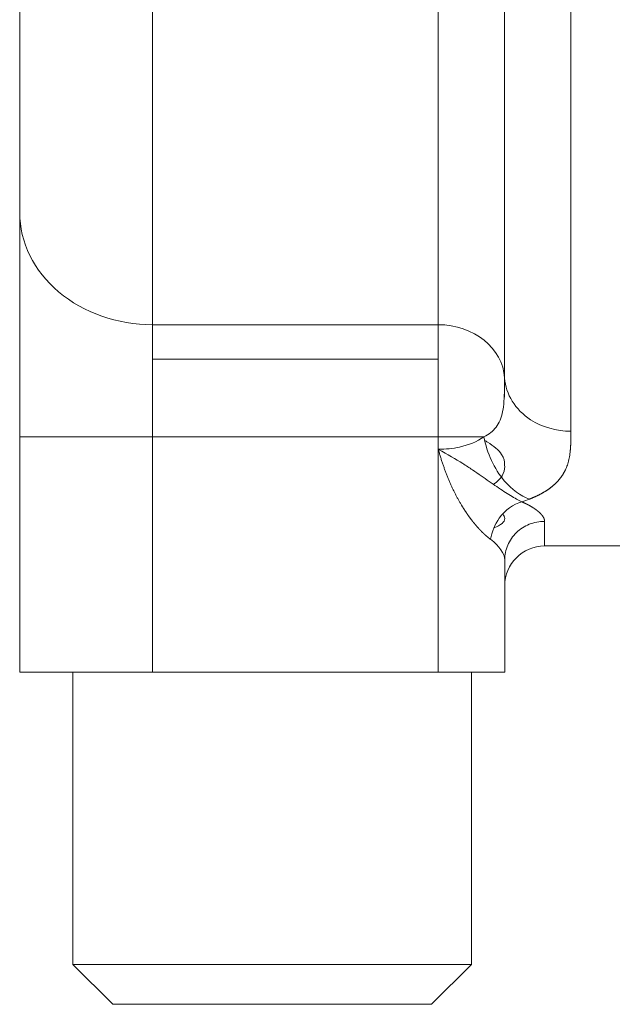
# Model space of a CAD drawing. Header units: millimetres. Extents: x 51337 to 61814, y -21781 to -12277.
# Tile 264 of 378: x 60536 to 60580, y -21297 to -21223. Entities that reach past the tile are written whole.
import ezdxf

# ---------------------------------------------------------------- set-up
doc = ezdxf.new("R2010")
doc.units = ezdxf.units.MM
doc.header["$LTSCALE"] = 0.3175
doc.layers.add('1轮廓实线层', color=7, linetype='Continuous', lineweight=18)

msp = doc.modelspace()

# ---------------------------------------------------------------- linework, layer by layer
at = {"layer": '1轮廓实线层'}
for p, q in [((60577.00347, -21254.25246), (60577.00347, -21151.88829)), ((60572.00972, -21156.63829), (60572.00972, -21250.24156)), ((60545.51597, -21161.38829), (60545.51597, -21246.23066)), ((60567.01597, -21161.38829), (60567.01597, -21246.23066)), ((60545.51597, -21254.67466), (60545.51597, -21246.23066)), ((60545.51597, -21246.23066), (60567.01597, -21246.23066)), ((60567.01597, -21246.23066), (60567.01597, -21254.67466)), ((60545.51597, -21248.81292), (60567.01597, -21248.81292)), ((60535.51597, -21272.38829), (60535.51597, -21254.67466)), ((60535.51597, -21272.38829), (60535.51597, -21254.67466)), ((60545.51597, -21254.67466), (60535.51597, -21254.67466)), ((60545.51597, -21254.67466), (60545.51597, -21272.38829)), ((60567.01597, -21254.67466), (60545.51597, -21254.67466)), ((60567.01597, -21255.60914), (60567.01597, -21254.67466)), ((60567.01597, -21254.67466), (60570.44762, -21254.67466)), ((60567.01597, -21255.60914), (60567.01597, -21272.38829)), ((60575.01597, -21261.03282), (60575.01597, -21262.88829)), ((60575.01597, -21262.88829), (60581.49528, -21262.88829)), ((60572.01597, -21272.38829), (60572.01597, -21263.91623)), ((60572.01597, -21272.38829), (60572.01597, -21263.93252)), ((60545.51597, -21272.38829), (60535.51597, -21272.38829)), ((60539.51597, -21272.38829), (60539.51597, -21294.38829)), ((60567.01597, -21272.38829), (60545.51597, -21272.38829)), ((60567.01597, -21272.38829), (60572.01597, -21272.38829)), ((60569.51597, -21294.38829), (60569.51597, -21272.38829)), ((60539.51597, -21294.38829), (60542.51597, -21297.38829)), ((60554.51597, -21294.38829), (60539.51597, -21294.38829)), ((60569.51597, -21294.38829), (60554.51597, -21294.38829)), ((60566.51597, -21297.38829), (60569.51597, -21294.38829)), ((60542.51597, -21297.38829), (60566.51597, -21297.38829))]:
    msp.add_line(p, q, dxfattribs=at)
msp.add_arc((60575.01597, -21265.88829), 3, 90, 180, dxfattribs=at)
for centre, major_axis, ratio, start_param in [((60545.51597, -21237.78667), (10, 0), 0.84439932, 3.14159265), ((60567.01597, -21250.45266), (-5, 0), 0.84439934, 3.19161353)]:
    msp.add_ellipse(centre, major_axis=major_axis, ratio=ratio, start_param=start_param, end_param=4.71238898, dxfattribs=at)
for points, knots in [([(60535.51597, -21237.78667), (60535.51597, -21235.80727), (60535.51597, -21233.39855), (60535.51597, -21227.31871), (60535.51597, -21223.86119), (60535.51597, -21218.24454), (60535.51597, -21216.29864), (60535.51597, -21212.42536), (60535.51597, -21210.41673), (60535.51597, -21207.53614), (60535.51597, -21206.57774), (60535.51597, -21204.66453), (60535.51597, -21203.67268), (60535.51597, -21200.9248), (60535.51597, -21199.12088), (60535.51597, -21193.79899), (60535.51597, -21190.4432), (60535.51597, -21183.90898), (60535.51597, -21181.00401), (60535.51597, -21177.39854), (60535.51597, -21176.32449), (60535.51597, -21174.50962), (60535.51597, -21173.73496), (60535.51597, -21172.84626), (60535.51597, -21172.58731), (60535.51597, -21172.14398), (60535.51597, -21171.95387), (60535.51597, -21171.52995), (60535.51597, -21171.38856), (60535.51597, -21171.38829)], [0, 0, 0, 0, 0.12500649, 0.12500649, 0.25001298, 0.25001298, 0.31251622, 0.31251622, 0.37501946, 0.37501946, 0.40627109, 0.40627109, 0.43752271, 0.43752271, 0.50002595, 0.50002595, 0.62503244, 0.62503244, 0.75003893, 0.75003893, 0.81254217, 0.81254217, 0.87504541, 0.87504541, 0.90629704, 0.90629704, 0.93754866, 0.93754866, 1, 1, 1, 1]), ([(60535.51597, -21254.67466), (60535.51597, -21253.01752), (60535.51597, -21251.43793), (60535.51597, -21248.11886), (60535.51597, -21246.53827), (60535.51597, -21243.53856), (60535.51597, -21242.12689), (60535.51597, -21239.72023), (60535.51597, -21238.6746), (60535.51597, -21237.78667)], [0, 0, 0, 0, 0.25, 0.25, 0.5, 0.5, 0.75, 0.75, 1, 1, 1, 1]), ([(60572.00972, -21250.24156), (60572.00972, -21250.51426), (60572.00663, -21251.11626), (60571.97334, -21252.01735), (60571.84679, -21253.05967), (60571.44922, -21254.01258), (60570.82324, -21254.48763), (60570.44762, -21254.67466)], [0, 0, 0, 0, 0.14285714, 0.28571429, 0.42857143, 0.71428571, 1, 1, 1, 1]), ([(60577.00347, -21254.25246), (60575.9172, -21254.25246), (60573.37874, -21253.53088), (60572.08214, -21251.46302), (60572.00972, -21250.24156)], [0, 0, 0, 0, 0.42857143, 1, 1, 1, 1]), ([(60570.44762, -21254.67466), (60569.93825, -21255.03506), (60568.83689, -21255.48144), (60567.55865, -21255.60914), (60567.01597, -21255.60914)], [0, 0, 0, 0, 0.57142857, 1, 1, 1, 1]), ([(60570.44762, -21254.67466), (60570.67418, -21255.88535), (60571.65921, -21257.99295), (60573.21372, -21259.12465), (60573.87927, -21259.35647)], [0, 0, 0, 0, 0.57142857, 1, 1, 1, 1]), ([(60577.00347, -21254.25246), (60577.00346, -21254.27203), (60577.00344, -21254.31094), (60577.00327, -21254.36875), (60577.00301, -21254.4257), (60577.00264, -21254.4818), (60577.00216, -21254.53705), (60577.00158, -21254.59147), (60577.00089, -21254.64504), (60577.0001, -21254.69779), (60576.9992, -21254.74971), (60576.99819, -21254.80082), (60576.99708, -21254.85111), (60576.99586, -21254.9006), (60576.99454, -21254.94928), (60576.99311, -21254.99717), (60576.99157, -21255.04427), (60576.98993, -21255.09058), (60576.98818, -21255.13612), (60576.98633, -21255.18088), (60576.98437, -21255.22487), (60576.9823, -21255.2681), (60576.98013, -21255.31056), (60576.97785, -21255.35227), (60576.97547, -21255.39324), (60576.97298, -21255.43345), (60576.97038, -21255.47293), (60576.96768, -21255.51167), (60576.96487, -21255.54969), (60576.96196, -21255.58697), (60576.95894, -21255.62353), (60576.95581, -21255.65938), (60576.95258, -21255.69451), (60576.94924, -21255.72894), (60576.9458, -21255.76265), (60576.94225, -21255.79567), (60576.93093, -21255.89566), (60576.9087, -21256.05905), (60576.86877, -21256.28088), (60576.82054, -21256.49232), (60576.76401, -21256.69367), (60576.69917, -21256.88524), (60576.62605, -21257.06732), (60576.56319, -21257.20066), (60576.517, -21257.28951), (60576.49129, -21257.33714), (60576.46483, -21257.38431), (60576.43764, -21257.43103), (60576.40971, -21257.47729), (60576.38106, -21257.52311), (60576.35166, -21257.56848), (60576.32154, -21257.6134), (60576.29068, -21257.65788), (60576.25908, -21257.70193), (60576.22676, -21257.74554), (60576.19369, -21257.78872), (60576.1599, -21257.83147), (60576.12537, -21257.87379), (60576.0901, -21257.9157), (60576.05411, -21257.95718), (60576.01737, -21257.99824), (60575.97991, -21258.03889), (60575.94171, -21258.07913), (60575.90277, -21258.11896), (60575.86311, -21258.15839), (60575.8227, -21258.19741), (60575.78157, -21258.23603), (60575.7397, -21258.27425), (60575.69709, -21258.31208), (60575.65376, -21258.34952), (60575.60968, -21258.38657), (60575.56488, -21258.42323), (60575.51934, -21258.45951), (60575.47306, -21258.49541), (60575.42606, -21258.53093), (60575.37831, -21258.56607), (60575.32984, -21258.60085), (60575.28063, -21258.63525), (60575.23068, -21258.66928), (60575.18001, -21258.70295), (60575.12859, -21258.73626), (60575.07645, -21258.76921), (60575.02357, -21258.8018), (60574.96995, -21258.83404), (60574.9156, -21258.86592), (60574.86052, -21258.89746), (60574.80471, -21258.92865), (60574.74816, -21258.95949), (60574.69087, -21258.98999), (60574.63285, -21259.02016), (60574.5741, -21259.04998), (60574.51462, -21259.07948), (60574.4544, -21259.10864), (60574.39344, -21259.13747), (60574.33175, -21259.16597), (60574.26933, -21259.19415), (60574.20618, -21259.222), (60574.14228, -21259.24954), (60574.07766, -21259.27676), (60574.01229, -21259.30366), (60573.94624, -21259.33027), (60573.9016, -21259.34774), (60573.87927, -21259.35647)], [0, 0, 0, 0, 0.00899577, 0.0178865, 0.02667221, 0.03535291, 0.04392859, 0.05239928, 0.06076499, 0.06902571, 0.07718148, 0.08523229, 0.09317815, 0.10101909, 0.10875511, 0.11638623, 0.12391246, 0.13133382, 0.13865031, 0.14586196, 0.15296879, 0.1599708, 0.16686802, 0.17366047, 0.18034817, 0.18693113, 0.19340938, 0.19978294, 0.20605184, 0.2122161, 0.21827575, 0.22423081, 0.23008132, 0.2358273, 0.24146879, 0.24700582, 0.25243843, 0.29188911, 0.33016924, 0.36729487, 0.40328359, 0.43815472, 0.47192951, 0.50463133, 0.51385357, 0.52304046, 0.53219253, 0.54131033, 0.5503944, 0.55944529, 0.56846357, 0.5774498, 0.58640455, 0.5953284, 0.60422193, 0.61308574, 0.62192041, 0.63072656, 0.63950478, 0.64825569, 0.65697992, 0.66567808, 0.6743508, 0.68299873, 0.6916225, 0.70022276, 0.70880016, 0.71735536, 0.72588903, 0.73440182, 0.74289442, 0.75136749, 0.75982173, 0.76825782, 0.77667644, 0.7850783, 0.7934641, 0.80183453, 0.8101903, 0.81853214, 0.82686074, 0.83517683, 0.84348114, 0.85177437, 0.86005727, 0.86833057, 0.87659498, 0.88485126, 0.89310014, 0.90134235, 0.90957863, 0.91780974, 0.92603641, 0.93425939, 0.94247943, 0.95069726, 0.95891365, 0.96712933, 0.97534506, 0.98356158, 0.99177965, 1, 1, 1, 1]), ([(60570.94396, -21262.38148), (60570.93807, -21262.37713), (60570.92629, -21262.36842), (60570.90851, -21262.35511), (60570.89065, -21262.3416), (60570.8727, -21262.32788), (60570.85466, -21262.31396), (60570.83654, -21262.29983), (60570.81832, -21262.28549), (60570.80003, -21262.27095), (60570.78165, -21262.2562), (60570.76319, -21262.24125), (60570.74465, -21262.22608), (60570.72603, -21262.21071), (60570.70733, -21262.19514), (60570.68856, -21262.17936), (60570.66971, -21262.16337), (60570.65078, -21262.14717), (60570.63178, -21262.13077), (60570.61272, -21262.11417), (60570.59358, -21262.09735), (60570.57437, -21262.08033), (60570.55509, -21262.0631), (60570.53575, -21262.04567), (60570.51634, -21262.02803), (60570.49687, -21262.01018), (60570.47733, -21261.99213), (60570.45773, -21261.97387), (60570.43807, -21261.9554), (60570.41835, -21261.93673), (60570.39858, -21261.91785), (60570.37874, -21261.89876), (60570.35885, -21261.87947), (60570.33891, -21261.85997), (60570.31891, -21261.84027), (60570.29886, -21261.82035), (60570.27876, -21261.80024), (60570.2586, -21261.77991), (60570.2384, -21261.75938), (60570.21815, -21261.73864), (60570.19786, -21261.7177), (60570.17752, -21261.69655), (60570.15713, -21261.67519), (60570.1367, -21261.65362), (60570.11623, -21261.63185), (60570.09571, -21261.60988), (60570.07516, -21261.58769), (60570.05457, -21261.5653), (60570.03393, -21261.54271), (60570.01327, -21261.5199), (60569.99256, -21261.49689), (60569.97182, -21261.47368), (60569.95105, -21261.45025), (60569.93025, -21261.42663), (60569.90941, -21261.40279), (60569.88854, -21261.37875), (60569.86765, -21261.3545), (60569.84672, -21261.33004), (60569.82577, -21261.30538), (60569.80479, -21261.28051), (60569.78378, -21261.25544), (60569.76275, -21261.23016), (60569.7417, -21261.20467), (60569.72063, -21261.17898), (60569.69953, -21261.15308), (60569.67841, -21261.12697), (60569.65727, -21261.10066), (60569.63612, -21261.07414), (60569.61495, -21261.04741), (60569.59376, -21261.02048), (60569.57255, -21260.99334), (60569.55133, -21260.96599), (60569.53009, -21260.93844), (60569.50885, -21260.91068), (60569.48759, -21260.88271), (60569.46632, -21260.85454), (60569.44504, -21260.82616), (60569.42375, -21260.79758), (60569.40245, -21260.76879), (60569.38114, -21260.73979), (60569.35983, -21260.71058), (60569.33851, -21260.68117), (60569.31719, -21260.65155), (60569.29586, -21260.62173), (60569.27453, -21260.5917), (60569.25319, -21260.56146), (60569.23186, -21260.53102), (60569.21052, -21260.50037), (60569.18919, -21260.46951), (60569.16785, -21260.43845), (60569.14652, -21260.40718), (60569.12519, -21260.3757), (60569.10387, -21260.34402), (60569.08254, -21260.31213), (60569.06123, -21260.28003), (60569.03991, -21260.24773), (60569.01861, -21260.21522), (60568.99731, -21260.18251), (60568.97602, -21260.14959), (60568.95474, -21260.11646), (60568.93347, -21260.08312), (60568.91221, -21260.04958), (60568.89096, -21260.01584), (60568.86972, -21259.98188), (60568.8485, -21259.94772), (60568.82728, -21259.91335), (60568.80609, -21259.87878), (60568.7849, -21259.844), (60568.75141, -21259.78865), (60568.70579, -21259.71225), (60568.64839, -21259.6142), (60568.59133, -21259.51478), (60568.53463, -21259.41399), (60568.47831, -21259.31183), (60568.42237, -21259.20829), (60568.36683, -21259.10338), (60568.3117, -21258.9971), (60568.257, -21258.88945), (60568.20274, -21258.78042), (60568.14893, -21258.67003), (60568.09558, -21258.55826), (60568.04271, -21258.44511), (60567.99032, -21258.3306), (60567.93842, -21258.21471), (60567.88702, -21258.09746), (60567.83614, -21257.97882), (60567.78577, -21257.85882), (60567.73594, -21257.73745), (60567.68664, -21257.6147), (60567.63788, -21257.49058), (60567.58968, -21257.36509), (60567.54203, -21257.23822), (60567.49495, -21257.10999), (60567.44843, -21256.98038), (60567.40249, -21256.8494), (60567.35714, -21256.71704), (60567.31236, -21256.58332), (60567.26818, -21256.44822), (60567.2246, -21256.31175), (60567.18161, -21256.1739), (60567.13922, -21256.03469), (60567.09745, -21255.8941), (60567.05623, -21255.75216), (60567.02943, -21255.65693), (60567.01597, -21255.60914)], [0, 0, 0, 0, 0.00373708, 0.00747856, 0.01122459, 0.01497536, 0.01873102, 0.02249174, 0.02625768, 0.03002903, 0.03380592, 0.03758854, 0.04137705, 0.0451716, 0.04897235, 0.05277947, 0.05659313, 0.06041346, 0.06424065, 0.06807483, 0.07191617, 0.07576483, 0.07962096, 0.0834847, 0.08735623, 0.09123568, 0.09512321, 0.09901896, 0.1029231, 0.10683576, 0.11075709, 0.11468724, 0.11862636, 0.12257458, 0.12653206, 0.13049893, 0.13447534, 0.13846142, 0.14245731, 0.14646316, 0.1504791, 0.15450527, 0.1585418, 0.16258882, 0.16664647, 0.17071488, 0.17479418, 0.17888451, 0.18298598, 0.18709873, 0.19122289, 0.19535857, 0.19950592, 0.20366504, 0.20783606, 0.2120191, 0.21621429, 0.22042174, 0.22464157, 0.2288739, 0.23311884, 0.23737652, 0.24164703, 0.24593051, 0.25022705, 0.25453678, 0.25885979, 0.26319621, 0.26754613, 0.27190967, 0.27628693, 0.28067802, 0.28508303, 0.28950208, 0.29393527, 0.29838269, 0.30284446, 0.30732065, 0.31181139, 0.31631675, 0.32083685, 0.32537176, 0.3299216, 0.33448645, 0.3390664, 0.34366155, 0.34827199, 0.35289781, 0.35753909, 0.36219593, 0.36686841, 0.37155662, 0.37626064, 0.38098056, 0.38571647, 0.39046844, 0.39523656, 0.40002091, 0.40482156, 0.40963861, 0.41447213, 0.41932219, 0.42418888, 0.42907226, 0.43397242, 0.43888944, 0.44382338, 0.44877431, 0.45374232, 0.4674039, 0.48116505, 0.49502739, 0.50899247, 0.52306184, 0.537237, 0.55151942, 0.56591053, 0.58041173, 0.5950244, 0.60974988, 0.62458948, 0.63954448, 0.65461612, 0.66980564, 0.68511422, 0.70054303, 0.71609321, 0.73176587, 0.7475621, 0.76348297, 0.77952949, 0.7957027, 0.81200357, 0.82843307, 0.84499216, 0.86168174, 0.87850271, 0.89545597, 0.91254236, 0.92976272, 0.94711787, 0.96460862, 0.98223574, 1, 1, 1, 1]), ([(60573.30075, -21259.56132), (60573.06132, -21259.44114), (60572.48202, -21259.11883), (60571.61929, -21258.55726), (60570.85958, -21258.03148), (60570.25909, -21257.60961), (60569.60084, -21257.15738), (60568.63472, -21256.52289), (60567.72316, -21256.00349), (60567.02491, -21255.61414), (60567.02045, -21255.61164), (60567.01597, -21255.60914)], [0, 0, 0, 0, 0.19974214, 0.39948428, 0.49935535, 0.59922642, 0.6990975, 0.79896857, 0.99871071, 0.99871071, 1, 1, 1, 1]), ([(60572.00694, -21256.78657), (60572.02636, -21256.52629), (60571.95043, -21256.25781), (60571.55991, -21255.6667), (60571.19632, -21255.34957), (60570.65418, -21255.02878), (60570.58011, -21254.98735), (60570.50393, -21254.94677)], [0, 0, 0, 0, 0.41004528, 0.41004528, 0.92211545, 0.92211545, 1, 1, 1, 1]), ([(60572.00706, -21256.78668), (60572.01114, -21256.82182), (60572.01383, -21256.85684), (60572.03358, -21257.39463), (60571.74796, -21257.86656), (60571.17022, -21258.24607)], [0, 0, 0, 0, 0.06484037, 0.06484037, 1, 1, 1, 1]), ([(60573.30075, -21259.56132), (60572.67699, -21259.71881), (60571.59202, -21260.51411), (60571.04267, -21261.82169), (60570.94396, -21262.38148)], [0, 0, 0, 0, 0.57142857, 1, 1, 1, 1]), ([(60573.30075, -21259.56132), (60573.31015, -21259.56544), (60573.32896, -21259.57368), (60573.3569, -21259.58608), (60573.38463, -21259.5985), (60573.41213, -21259.61095), (60573.43942, -21259.62341), (60573.46648, -21259.6359), (60573.49333, -21259.64842), (60573.51995, -21259.66096), (60573.54635, -21259.67352), (60573.57252, -21259.6861), (60573.59848, -21259.6987), (60573.62421, -21259.71133), (60573.64973, -21259.72398), (60573.67502, -21259.73665), (60573.70008, -21259.74934), (60573.72493, -21259.76205), (60573.74956, -21259.77478), (60573.77396, -21259.78753), (60573.79814, -21259.8003), (60573.8221, -21259.8131), (60573.84584, -21259.82591), (60573.86936, -21259.83874), (60573.89265, -21259.85158), (60573.91573, -21259.86445), (60573.93858, -21259.87734), (60573.96121, -21259.89024), (60573.98361, -21259.90316), (60574.0058, -21259.9161), (60574.02777, -21259.92905), (60574.04951, -21259.94202), (60574.07103, -21259.95501), (60574.09233, -21259.96802), (60574.11341, -21259.98104), (60574.13426, -21259.99407), (60574.1549, -21260.00712), (60574.17531, -21260.02019), (60574.1955, -21260.03327), (60574.21547, -21260.04637), (60574.23522, -21260.05948), (60574.25475, -21260.0726), (60574.27405, -21260.08574), (60574.29313, -21260.09889), (60574.31199, -21260.11205), (60574.33063, -21260.12523), (60574.34905, -21260.13841), (60574.36724, -21260.15161), (60574.38522, -21260.16483), (60574.40297, -21260.17805), (60574.4205, -21260.19128), (60574.43781, -21260.20453), (60574.4549, -21260.21778), (60574.47176, -21260.23105), (60574.48841, -21260.24432), (60574.50483, -21260.25761), (60574.52103, -21260.2709), (60574.53701, -21260.2842), (60574.55276, -21260.29752), (60574.5728, -21260.3147), (60574.59679, -21260.33571), (60574.62428, -21260.3605), (60574.65083, -21260.38519), (60574.67646, -21260.40978), (60574.70116, -21260.43425), (60574.72492, -21260.45863), (60574.74775, -21260.48289), (60574.76965, -21260.50706), (60574.79062, -21260.53111), (60574.81065, -21260.55506), (60574.82976, -21260.5789), (60574.84793, -21260.60263), (60574.86517, -21260.62626), (60574.88147, -21260.64977), (60574.89685, -21260.67318), (60574.91129, -21260.69648), (60574.92481, -21260.71968), (60574.93739, -21260.74276), (60574.94904, -21260.76574), (60574.95975, -21260.7886), (60574.96954, -21260.81136), (60574.97839, -21260.834), (60574.98631, -21260.85654), (60574.9933, -21260.87897), (60574.99936, -21260.90128), (60575.00448, -21260.92349), (60575.00867, -21260.94558), (60575.01194, -21260.96757), (60575.01425, -21260.98944), (60575.01571, -21261.0112), (60575.01588, -21261.02561), (60575.01597, -21261.03282)], [0, 0, 0, 0, 0.00865856, 0.01731215, 0.02596107, 0.03460559, 0.04324598, 0.05188252, 0.06051549, 0.06914517, 0.07777184, 0.08639578, 0.09501727, 0.10363658, 0.11225401, 0.12086982, 0.1294843, 0.13809773, 0.14671038, 0.15532255, 0.16393451, 0.17254655, 0.18115893, 0.18977195, 0.19838589, 0.20700102, 0.21561763, 0.22423599, 0.23285639, 0.2414791, 0.25010442, 0.2587326, 0.26736395, 0.27599872, 0.28463721, 0.2932797, 0.30192644, 0.31057774, 0.31923386, 0.32789508, 0.33656167, 0.34523392, 0.35391209, 0.36259647, 0.37128732, 0.37998491, 0.38868953, 0.39740144, 0.40612091, 0.41484822, 0.42358364, 0.43232742, 0.44107985, 0.44984119, 0.4586117, 0.46739166, 0.47618132, 0.48498096, 0.49379082, 0.50261119, 0.51911466, 0.53556989, 0.55197863, 0.56834264, 0.58466369, 0.60094355, 0.61718404, 0.63338695, 0.6495541, 0.66568735, 0.68178853, 0.6978595, 0.71390213, 0.7299183, 0.74590989, 0.76187881, 0.77782696, 0.79375624, 0.80966858, 0.82556591, 0.84145015, 0.85732323, 0.87318711, 0.88904372, 0.904895, 0.92074291, 0.93658939, 0.95243639, 0.96828586, 0.98413975, 1, 1, 1, 1]), ([(60571.87093, -21260.47339), (60571.96276, -21260.58731), (60572.01211, -21260.70056), (60572.0249, -21261.08335), (60571.73931, -21261.3247), (60571.20692, -21261.51272)], [0, 0, 0, 0, 0.28486689, 0.28486689, 1, 1, 1, 1]), ([(60575.01597, -21261.03282), (60574.81962, -21261.03282), (60574.62328, -21261.05151), (60574.23813, -21261.12556), (60574.04933, -21261.18092), (60573.68652, -21261.32618), (60573.51252, -21261.41607), (60573.186, -21261.62695), (60573.03349, -21261.74793), (60572.75581, -21262.01632), (60572.63065, -21262.16373), (60572.41248, -21262.47934), (60572.31948, -21262.64752), (60572.1692, -21262.99819), (60572.11192, -21263.18068), (60572.03531, -21263.55296), (60572.01597, -21263.74274), (60572.01597, -21263.93252)], [0, 0, 0, 0, 0.125, 0.125, 0.25, 0.25, 0.375, 0.375, 0.5, 0.5, 0.625, 0.625, 0.75, 0.75, 0.875, 0.875, 1, 1, 1, 1])]:
    msp.add_open_spline(points, degree=3, knots=knots, dxfattribs=at)
for points in [[(60571.97831, -21251.76259), (60572.01018, -21251.58775), (60572.01699, -21251.40927), (60571.99903, -21251.23)], [(60573.30075, -21259.56134), (60573.50105, -21259.49688), (60573.69414, -21259.42859), (60573.87927, -21259.35647)], [(60570.94396, -21262.38148), (60571.63003, -21262.88709), (60572.01597, -21263.45951), (60572.01597, -21263.93252)]]:
    msp.add_open_spline(points, degree=3, dxfattribs=at)

doc.saveas('drawing.dxf')
